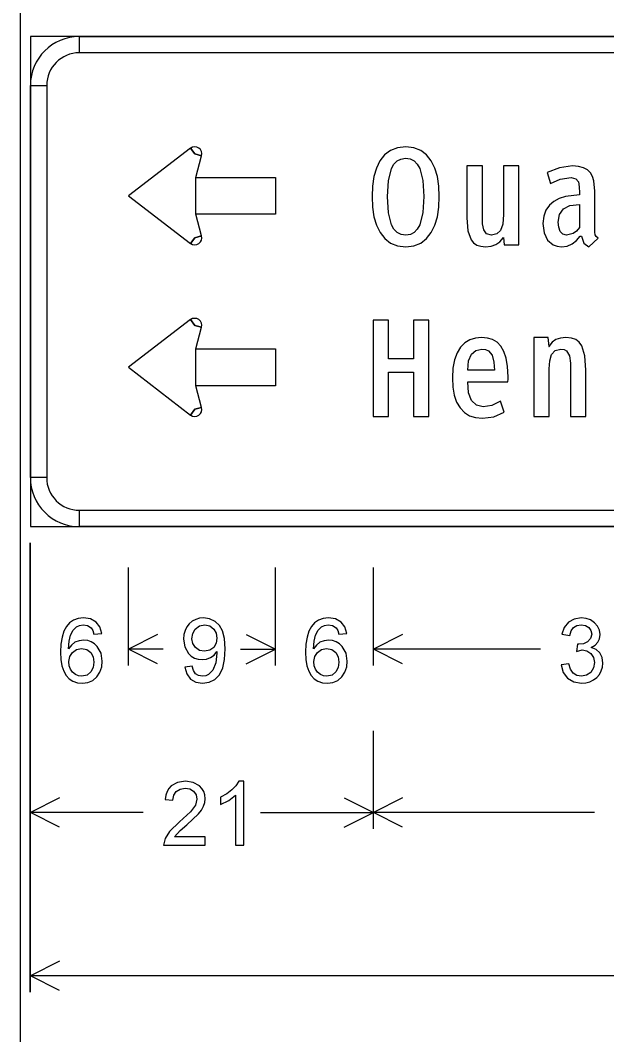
# Model space of a CAD drawing. Extents: x 1001568 to 1002149, y 1840825 to 1841423.
# Drawn here: x 1001935.65 to 1001938.64, y 1841178.6 to 1841183.77 of the extents above; entities that cross this region are included whole.
import ezdxf

# ---------------------------------------------------------------- set-up
doc = ezdxf.new("R2010")
doc.units = 0
doc.layers.add('R_No Plot', color=7, linetype='Continuous')
doc.layers.add('SIGNS', color=7, linetype='Continuous')

msp = doc.modelspace()

# ---------------------------------------------------------------- linework, layer by layer
at = {"layer": 'R_No Plot'}
msp.add_line((1001935.6501, 1841210.6666), (1001935.6501, 1841148.1274), dxfattribs=at)
at = {"layer": 'SIGNS'}
for p, q in [((1001944.2015, 1841183.6866), (1001935.7015, 1841183.6866)), ((1001935.7015, 1841183.6866), (1001935.7015, 1841181.1866)), ((1001935.9515, 1841183.6033), (1001935.9515, 1841183.6866)), ((1001935.7015, 1841183.4366), (1001935.7849, 1841183.4366)), ((1001936.5195, 1841183.1175), (1001936.5405, 1841183.0878)), ((1001936.5405, 1841183.0878), (1001936.5755, 1841183.0784)), ((1001936.5755, 1841182.6698), (1001936.5405, 1841182.6603)), ((1001936.5405, 1841182.6603), (1001936.5195, 1841182.6307)), ((1001936.5195, 1841182.2425), (1001936.5405, 1841182.2128)), ((1001936.5405, 1841182.2128), (1001936.5755, 1841182.2034)), ((1001936.5755, 1841181.7948), (1001936.5405, 1841181.7853)), ((1001936.5405, 1841181.7853), (1001936.5195, 1841181.7557)), ((1001935.7849, 1841181.4366), (1001935.7015, 1841181.4366)), ((1001935.9515, 1841181.1866), (1001935.9515, 1841181.2699)), ((1001935.7015, 1841181.1866), (1001944.2015, 1841181.1866)), ((1001935.7015, 1841181.1866), (1001935.7015, 1841181.1866)), ((1001935.7015, 1841181.1866), (1001935.7015, 1841181.1866)), ((1001935.7007, 1841178.8116), (1001935.7007, 1841181.1033)), ((1001935.7015, 1841178.8116), (1001935.7015, 1841181.1033)), ((1001935.7015, 1841180.4783), (1001935.7015, 1841180.9783)), ((1001936.2017, 1841180.4783), (1001936.2017, 1841180.9783)), ((1001936.9517, 1841180.4783), (1001936.9517, 1841180.9783)), ((1001937.4517, 1841180.4783), (1001937.4517, 1841180.9783)), ((1001936.3508, 1841180.6361), (1001936.2017, 1841180.5616)), ((1001936.8026, 1841180.6361), (1001936.9517, 1841180.5616)), ((1001937.6008, 1841180.6361), (1001937.4517, 1841180.5616)), ((1001936.379, 1841180.5616), (1001936.2017, 1841180.5616)), ((1001936.3508, 1841180.4871), (1001936.2017, 1841180.5616)), ((1001936.7743, 1841180.5616), (1001936.9517, 1841180.5616)), ((1001936.8026, 1841180.4871), (1001936.9517, 1841180.5616)), ((1001938.3052, 1841180.5616), (1001937.4517, 1841180.5616)), ((1001937.6008, 1841180.4871), (1001937.4517, 1841180.5616)), ((1001935.7015, 1841179.6449), (1001935.7015, 1841180.1449)), ((1001937.4517, 1841179.6449), (1001937.4517, 1841180.1449)), ((1001935.8506, 1841179.8028), (1001935.7015, 1841179.7283)), ((1001937.3026, 1841179.8028), (1001937.4517, 1841179.7283)), ((1001937.6008, 1841179.8028), (1001937.4517, 1841179.7283)), ((1001936.2769, 1841179.7283), (1001935.7015, 1841179.7283)), ((1001935.8506, 1841179.6537), (1001935.7015, 1841179.7283)), ((1001936.8764, 1841179.7283), (1001937.4517, 1841179.7283)), ((1001937.3026, 1841179.6537), (1001937.4517, 1841179.7283)), ((1001938.5803, 1841179.7283), (1001937.4517, 1841179.7283)), ((1001937.6008, 1841179.6537), (1001937.4517, 1841179.7283)), ((1001935.8506, 1841178.9695), (1001935.7015, 1841178.8949)), ((1001939.5044, 1841178.8949), (1001935.7015, 1841178.8949)), ((1001935.8506, 1841178.8204), (1001935.7015, 1841178.8949))]:
    msp.add_line(p, q, dxfattribs=at)
for points in [[(1001943.9515, 1841183.6033), (1001935.9515, 1841183.6033), (1001935.9515, 1841183.6866), (1001943.9515, 1841183.6866), (1001943.9515, 1841183.6033), (1001943.9515, 1841183.6033)], [(1001935.7849, 1841183.4366), (1001935.7849, 1841181.4366), (1001935.7015, 1841181.4366), (1001935.7015, 1841183.4366), (1001935.7849, 1841183.4366), (1001935.7849, 1841183.4366)], [(1001936.2017, 1841182.8741), (1001936.5195, 1841182.6307), (1001936.5405, 1841182.6603), (1001936.5755, 1841182.6698), (1001936.5455, 1841182.7803), (1001936.5455, 1841182.9678), (1001936.5755, 1841183.0784), (1001936.5405, 1841183.0878), (1001936.5195, 1841183.1175), (1001936.2017, 1841182.8741), (1001936.2017, 1841182.8741)], [(1001938.1191, 1841182.6241), (1001938.1943, 1841182.6241), (1001938.1943, 1841183.026), (1001938.1158, 1841183.026), (1001938.1158, 1841182.7785), (1001938.112, 1841182.73), (1001938.1006, 1841182.6976), (1001938.0817, 1841182.6792), (1001938.055, 1841182.6731), (1001938.0297, 1841182.6803), (1001938.0155, 1841182.7002), (1001938.0093, 1841182.7302), (1001938.008, 1841182.7676), (1001938.008, 1841183.026), (1001937.9296, 1841183.026), (1001937.9296, 1841182.7622), (1001937.9343, 1841182.6953), (1001937.9506, 1841182.6495), (1001937.9636, 1841182.6337), (1001937.98, 1841182.6229), (1001938.0002, 1841182.6165), (1001938.0247, 1841182.6143), (1001938.0525, 1841182.617), (1001938.0768, 1841182.6248), (1001938.0976, 1841182.639), (1001938.1163, 1841182.6608), (1001938.1158, 1841182.6608)], [(1001936.9517, 1841182.9678), (1001936.9517, 1841182.7803), (1001936.5455, 1841182.7803), (1001936.5455, 1841182.9678), (1001936.9517, 1841182.9678), (1001936.9517, 1841182.9678)], [(1001936.2017, 1841181.9991), (1001936.5195, 1841181.7557), (1001936.5405, 1841181.7853), (1001936.5755, 1841181.7948), (1001936.5455, 1841181.9053), (1001936.5455, 1841182.0928), (1001936.5755, 1841182.2034), (1001936.5405, 1841182.2128), (1001936.5195, 1841182.2425), (1001936.2017, 1841181.9991), (1001936.2017, 1841181.9991)], [(1001937.656, 1841181.7491), (1001937.7344, 1841181.7491), (1001937.7344, 1841182.2393), (1001937.656, 1841182.2393), (1001937.656, 1841182.0432), (1001937.5286, 1841182.0432), (1001937.5286, 1841182.2393), (1001937.4501, 1841182.2393), (1001937.4501, 1841181.7491), (1001937.5286, 1841181.7491), (1001937.5286, 1841181.9746), (1001937.656, 1841181.9746)], [(1001938.4573, 1841181.7491), (1001938.5357, 1841181.7491), (1001938.5357, 1841181.9841), (1001938.5314, 1841182.0574), (1001938.5158, 1841182.1095), (1001938.5023, 1841182.1276), (1001938.4847, 1841182.1406), (1001938.4621, 1841182.1484), (1001938.4342, 1841182.151), (1001938.4071, 1841182.1484), (1001938.3836, 1841182.1408), (1001938.3635, 1841182.1268), (1001938.3473, 1841182.1061), (1001938.3494, 1841182.1061), (1001938.3445, 1841182.151), (1001938.271, 1841182.151), (1001938.271, 1841181.7491), (1001938.3494, 1841181.7491), (1001938.3494, 1841181.9922), (1001938.352, 1841182.0329), (1001938.3615, 1841182.0645), (1001938.3797, 1841182.0848), (1001938.4087, 1841182.0922), (1001938.4257, 1841182.0899), (1001938.4381, 1841182.083), (1001938.4525, 1841182.0577), (1001938.4569, 1841182.0203), (1001938.4573, 1841181.9747)], [(1001936.9517, 1841182.0928), (1001936.9517, 1841181.9053), (1001936.5455, 1841181.9053), (1001936.5455, 1841182.0928), (1001936.9517, 1841182.0928), (1001936.9517, 1841182.0928)], [(1001935.9515, 1841181.2699), (1001943.9515, 1841181.2699), (1001943.9515, 1841181.1866), (1001935.9515, 1841181.1866), (1001935.9515, 1841181.2699), (1001935.9515, 1841181.2699)], [(1001938.4098, 1841180.4812), (1001938.4201, 1841180.4428), (1001938.4425, 1841180.4131), (1001938.4742, 1841180.3942), (1001938.5131, 1841180.3878), (1001938.5358, 1841180.3898), (1001938.5565, 1841180.3953), (1001938.575, 1841180.4045), (1001938.5916, 1841180.4175), (1001938.6051, 1841180.433), (1001938.6148, 1841180.4503), (1001938.6206, 1841180.4693), (1001938.6225, 1841180.49), (1001938.6188, 1841180.5197), (1001938.6076, 1841180.5431), (1001938.589, 1841180.5598), (1001938.5629, 1841180.5703), (1001938.5828, 1841180.5821), (1001938.597, 1841180.5972), (1001938.6055, 1841180.6151), (1001938.6084, 1841180.6364), (1001938.6053, 1841180.658), (1001938.5963, 1841180.6784), (1001938.5809, 1841180.6966), (1001938.56, 1841180.7105), (1001938.537, 1841180.7186), (1001938.5124, 1841180.7211), (1001938.4761, 1841180.7154), (1001938.4468, 1841180.6989), (1001938.4255, 1841180.6727), (1001938.4138, 1841180.6385), (1001938.4538, 1841180.6315), (1001938.4609, 1841180.6553), (1001938.4731, 1841180.6723), (1001938.4903, 1841180.6824), (1001938.5125, 1841180.6857), (1001938.5336, 1841180.6822), (1001938.5509, 1841180.6724), (1001938.5622, 1841180.6571), (1001938.5658, 1841180.6377), (1001938.5605, 1841180.6153), (1001938.5453, 1841180.5988), (1001938.5249, 1841180.5895), (1001938.4999, 1841180.5864), (1001938.4935, 1841180.5864), (1001938.489, 1841180.5498), (1001938.517, 1841180.558), (1001938.5419, 1841180.5534), (1001938.5622, 1841180.5396), (1001938.5756, 1841180.5188), (1001938.58, 1841180.4931), (1001938.575, 1841180.4658), (1001938.5607, 1841180.4433), (1001938.5392, 1841180.4282), (1001938.5132, 1841180.4233), (1001938.4899, 1841180.4273), (1001938.4716, 1841180.4392), (1001938.4581, 1841180.459), (1001938.4497, 1841180.4866)], [(1001936.5942, 1841179.6041), (1001936.4372, 1841179.6041), (1001936.4659, 1841179.6372), (1001936.4994, 1841179.6657), (1001936.5601, 1841179.722), (1001936.5749, 1841179.7412), (1001936.5857, 1841179.7605), (1001936.592, 1841179.7797), (1001936.5942, 1841179.7989), (1001936.5923, 1841179.8186), (1001936.5867, 1841179.836), (1001936.5773, 1841179.8515), (1001936.5643, 1841179.8649), (1001936.5326, 1841179.8821), (1001936.4937, 1841179.8878), (1001936.4525, 1841179.8818), (1001936.4205, 1841179.864), (1001936.4082, 1841179.8507), (1001936.3989, 1841179.8349), (1001936.3924, 1841179.8164), (1001936.389, 1841179.7953), (1001936.4292, 1841179.7912), (1001936.4334, 1841179.8164), (1001936.4459, 1841179.8358), (1001936.4656, 1841179.8483), (1001936.4916, 1841179.8524), (1001936.5148, 1841179.8484), (1001936.5338, 1841179.8372), (1001936.5471, 1841179.8191), (1001936.5517, 1841179.7965), (1001936.5434, 1841179.7655), (1001936.5188, 1841179.7312), (1001936.4632, 1841179.6807), (1001936.4117, 1841179.6319), (1001936.3886, 1841179.5959), (1001936.3814, 1841179.5616), (1001936.5942, 1841179.5616)], [(1001936.7917, 1841179.5616), (1001936.7917, 1841179.8878), (1001936.7658, 1841179.8878), (1001936.7506, 1841179.8645), (1001936.7298, 1841179.8434), (1001936.7033, 1841179.8242), (1001936.6711, 1841179.8072), (1001936.6711, 1841179.7691), (1001936.7142, 1841179.7903), (1001936.7491, 1841179.8176), (1001936.7491, 1841179.5616)]]:
    msp.add_lwpolyline(points, close=True, dxfattribs=at)
for points in [[(1001937.7883, 1841182.8699), (1001937.7856, 1841182.9229), (1001937.7783, 1841182.9718), (1001937.7656, 1841183.0151), (1001937.7475, 1841183.0522), (1001937.7236, 1841183.0822), (1001937.6942, 1841183.105), (1001937.6586, 1841183.1193), (1001937.617, 1841183.124), (1001937.5745, 1841183.1193), (1001937.5389, 1841183.105), (1001937.5093, 1841183.0822), (1001937.4855, 1841183.0522), (1001937.4675, 1841183.0151), (1001937.4549, 1841182.9718), (1001937.4476, 1841182.9229), (1001937.4451, 1841182.8699), (1001937.4476, 1841182.8163), (1001937.4549, 1841182.7673), (1001937.4675, 1841182.7235), (1001937.4858, 1841182.6862), (1001937.5096, 1841182.656), (1001937.5392, 1841182.6332), (1001937.5747, 1841182.6191), (1001937.617, 1841182.6143), (1001937.6586, 1841182.6191), (1001937.6942, 1841182.6332), (1001937.7236, 1841182.656), (1001937.7475, 1841182.6862), (1001937.7656, 1841182.7235), (1001937.7783, 1841182.7673), (1001937.7856, 1841182.8163), (1001937.7883, 1841182.8699)], [(1001937.7098, 1841182.8702), (1001937.7049, 1841182.7888), (1001937.6888, 1841182.7266), (1001937.6761, 1841182.7037), (1001937.6602, 1841182.6869), (1001937.6406, 1841182.6765), (1001937.6171, 1841182.6731), (1001937.5931, 1841182.6765), (1001937.5733, 1841182.6867), (1001937.5571, 1841182.7033), (1001937.5444, 1841182.7258), (1001937.5284, 1841182.7877), (1001937.5236, 1841182.8702), (1001937.5284, 1841182.9509), (1001937.5444, 1841183.0125), (1001937.5571, 1841183.0349), (1001937.5732, 1841183.0516), (1001937.5925, 1841183.0617), (1001937.6158, 1841183.0653), (1001937.6395, 1841183.0619), (1001937.6594, 1841183.0519), (1001937.6757, 1841183.0355), (1001937.6887, 1841183.0133), (1001937.7049, 1841182.9519), (1001937.7098, 1841182.8702)], [(1001938.5516, 1841182.6143), (1001938.5985, 1841182.6584), (1001938.5891, 1841182.6662), (1001938.5841, 1841182.6751), (1001938.582, 1841182.6884), (1001938.5819, 1841182.7095), (1001938.5819, 1841182.8981), (1001938.5772, 1841182.9508), (1001938.5703, 1841182.9725), (1001938.5597, 1841182.9911), (1001938.5445, 1841183.0059), (1001938.5247, 1841183.017), (1001938.4992, 1841183.0238), (1001938.4673, 1841183.026), (1001938.4013, 1841183.017), (1001938.3394, 1841182.9926), (1001938.3551, 1841182.9365), (1001938.405, 1841182.9591), (1001938.4606, 1841182.9672), (1001938.4856, 1841182.9611), (1001938.4981, 1841182.9447), (1001938.5027, 1841182.9199), (1001938.5035, 1841182.889), (1001938.5035, 1841182.879), (1001938.4321, 1841182.871), (1001938.4003, 1841182.8606), (1001938.3729, 1841182.8456), (1001938.3498, 1841182.8255), (1001938.3322, 1841182.8002), (1001938.3209, 1841182.7696), (1001938.3172, 1841182.7333), (1001938.3228, 1841182.6858), (1001938.3403, 1841182.6481), (1001938.3701, 1841182.6232), (1001938.3895, 1841182.6165), (1001938.4125, 1841182.6143), (1001938.4411, 1841182.6179), (1001938.4661, 1841182.6287), (1001938.4879, 1841182.6456), (1001938.5072, 1841182.6682), (1001938.5133, 1841182.6682), (1001938.5258, 1841182.6317), (1001938.5516, 1841182.6143)], [(1001938.5035, 1841182.83), (1001938.5035, 1841182.7122), (1001938.4877, 1841182.6934), (1001938.471, 1841182.6815), (1001938.4381, 1841182.6731), (1001938.4183, 1841182.6781), (1001938.4053, 1841182.6921), (1001938.3979, 1841182.7132), (1001938.3956, 1841182.7393), (1001938.4021, 1841182.7785), (1001938.4215, 1841182.807), (1001938.4549, 1841182.8241), (1001938.5035, 1841182.83)], [(1001938.1391, 1841181.9508), (1001938.1367, 1841182.0026), (1001938.1298, 1841182.0456), (1001938.1182, 1841182.0803), (1001938.1028, 1841182.1075), (1001938.0833, 1841182.1274), (1001938.0602, 1841182.1409), (1001938.0336, 1841182.1484), (1001938.0042, 1841182.151), (1001937.9724, 1841182.148), (1001937.9435, 1841182.1389), (1001937.9177, 1841182.1234), (1001937.8961, 1841182.1017), (1001937.8787, 1841182.0731), (1001937.8657, 1841182.0375), (1001937.8574, 1841181.9949), (1001937.8548, 1841181.9454), (1001937.8572, 1841181.8983), (1001937.8646, 1841181.8571), (1001937.8768, 1841181.8217), (1001937.8942, 1841181.7922), (1001937.9161, 1841181.769), (1001937.9424, 1841181.7524), (1001937.9732, 1841181.7426), (1001938.0085, 1841181.7393), (1001938.0662, 1841181.747), (1001938.1193, 1841181.7711), (1001938.0999, 1841181.8258), (1001938.0562, 1841181.8048), (1001938.0124, 1841181.7981), (1001937.9773, 1841181.806), (1001937.9525, 1841181.83), (1001937.9376, 1841181.8698), (1001937.9332, 1841181.9255), (1001938.1382, 1841181.9255), (1001938.1391, 1841181.9393), (1001938.1391, 1841181.9508)], [(1001938.0704, 1841181.9844), (1001937.9332, 1841181.9844), (1001937.9379, 1841182.0326), (1001937.9522, 1841182.0662), (1001937.975, 1841182.0856), (1001938.006, 1841182.0922), (1001938.0245, 1841182.09), (1001938.0389, 1841182.0836), (1001938.0579, 1841182.0605), (1001938.0671, 1841182.0262), (1001938.0704, 1841181.9844)], [(1001936.0662, 1841180.6418), (1001936.0563, 1841180.675), (1001936.0366, 1841180.7001), (1001936.0085, 1841180.7158), (1001935.9733, 1841180.7211), (1001935.9457, 1841180.7184), (1001935.9219, 1841180.7102), (1001935.9016, 1841180.6964), (1001935.8852, 1841180.6774), (1001935.8723, 1841180.6527), (1001935.8633, 1841180.6226), (1001935.8577, 1841180.5871), (1001935.8559, 1841180.5462), (1001935.8576, 1841180.5089), (1001935.8629, 1841180.4768), (1001935.8717, 1841180.4495), (1001935.884, 1841180.4274), (1001935.8996, 1841180.41), (1001935.9189, 1841180.3977), (1001935.9416, 1841180.3903), (1001935.9679, 1841180.3878), (1001935.9953, 1841180.3914), (1001936.0198, 1841180.402), (1001936.0407, 1841180.4201), (1001936.0564, 1841180.4446), (1001936.0657, 1841180.4716), (1001936.0687, 1841180.5006), (1001936.0622, 1841180.5414), (1001936.0431, 1841180.5754), (1001936.0286, 1841180.5894), (1001936.0123, 1841180.5996), (1001935.994, 1841180.6056), (1001935.9739, 1841180.6077), (1001935.9501, 1841180.6049), (1001935.9293, 1841180.5966), (1001935.9112, 1841180.5828), (1001935.896, 1841180.5637), (1001935.8988, 1841180.6019), (1001935.9068, 1841180.6334), (1001935.9195, 1841180.6577), (1001935.9372, 1841180.6754), (1001935.953, 1841180.6831), (1001935.9709, 1841180.6857), (1001935.993, 1841180.6816), (1001936.0111, 1841180.6701), (1001936.0198, 1841180.6574), (1001936.0263, 1841180.6388), (1001936.0662, 1841180.6418)], [(1001936.4897, 1841180.4705), (1001936.4996, 1841180.4355), (1001936.5185, 1841180.4094), (1001936.5458, 1841180.3932), (1001936.5806, 1841180.3878), (1001936.6139, 1841180.3926), (1001936.6428, 1841180.4072), (1001936.6661, 1841180.4315), (1001936.683, 1841180.4656), (1001936.693, 1841180.5095), (1001936.6964, 1841180.5632), (1001936.693, 1841180.6161), (1001936.6827, 1841180.655), (1001936.6665, 1841180.6825), (1001936.6438, 1841180.7035), (1001936.6163, 1841180.7168), (1001936.5853, 1841180.7211), (1001936.5643, 1841180.7191), (1001936.5451, 1841180.7136), (1001936.5278, 1841180.7043), (1001936.5125, 1841180.6914), (1001936.4998, 1841180.6754), (1001936.4908, 1841180.6571), (1001936.4854, 1841180.6363), (1001936.4836, 1841180.6131), (1001936.4898, 1841180.5729), (1001936.5086, 1841180.5396), (1001936.5228, 1841180.5258), (1001936.539, 1841180.516), (1001936.5573, 1841180.5102), (1001936.5777, 1841180.5084), (1001936.601, 1841180.5109), (1001936.6215, 1841180.5186), (1001936.6389, 1841180.5312), (1001936.6536, 1841180.5489), (1001936.6539, 1841180.541), (1001936.648, 1841180.4922), (1001936.6332, 1841180.4547), (1001936.6112, 1841180.4317), (1001936.5963, 1841180.4253), (1001936.5798, 1841180.4233), (1001936.5599, 1841180.4266), (1001936.5446, 1841180.4361), (1001936.5336, 1841180.452), (1001936.5272, 1841180.4741), (1001936.4897, 1841180.4705)], [(1001937.3163, 1841180.6418), (1001937.3064, 1841180.675), (1001937.2867, 1841180.7001), (1001937.2585, 1841180.7158), (1001937.2234, 1841180.7211), (1001937.1958, 1841180.7184), (1001937.172, 1841180.7102), (1001937.1517, 1841180.6964), (1001937.1353, 1841180.6774), (1001937.1224, 1841180.6527), (1001937.1134, 1841180.6226), (1001937.1078, 1841180.5871), (1001937.106, 1841180.5462), (1001937.1077, 1841180.5089), (1001937.113, 1841180.4768), (1001937.1218, 1841180.4495), (1001937.1341, 1841180.4274), (1001937.1497, 1841180.41), (1001937.169, 1841180.3977), (1001937.1917, 1841180.3903), (1001937.218, 1841180.3878), (1001937.2454, 1841180.3914), (1001937.2698, 1841180.402), (1001937.2908, 1841180.4201), (1001937.3065, 1841180.4446), (1001937.3158, 1841180.4716), (1001937.3188, 1841180.5006), (1001937.3123, 1841180.5414), (1001937.2932, 1841180.5754), (1001937.2787, 1841180.5894), (1001937.2624, 1841180.5996), (1001937.2441, 1841180.6056), (1001937.2239, 1841180.6077), (1001937.2002, 1841180.6049), (1001937.1794, 1841180.5966), (1001937.1612, 1841180.5828), (1001937.1461, 1841180.5637), (1001937.1489, 1841180.6019), (1001937.1569, 1841180.6334), (1001937.1695, 1841180.6577), (1001937.1873, 1841180.6754), (1001937.2031, 1841180.6831), (1001937.221, 1841180.6857), (1001937.2431, 1841180.6816), (1001937.2612, 1841180.6701), (1001937.2698, 1841180.6574), (1001937.2764, 1841180.6388), (1001937.3163, 1841180.6418)], [(1001936.6539, 1841180.6177), (1001936.6498, 1841180.5916), (1001936.6382, 1841180.5708), (1001936.6178, 1841180.5558), (1001936.5908, 1841180.5509), (1001936.5643, 1841180.5556), (1001936.5436, 1841180.5696), (1001936.5304, 1841180.5897), (1001936.5262, 1841180.6145), (1001936.5305, 1841180.6409), (1001936.5433, 1841180.6633), (1001936.5647, 1841180.6802), (1001936.5919, 1841180.6857), (1001936.6179, 1841180.6802), (1001936.6382, 1841180.6643), (1001936.6498, 1841180.643), (1001936.6539, 1841180.6177)], [(1001935.8985, 1841180.4979), (1001935.9029, 1841180.5238), (1001935.916, 1841180.5452), (1001935.9368, 1841180.5602), (1001935.9631, 1841180.5651), (1001935.9898, 1841180.5598), (1001936.0102, 1841180.5443), (1001936.0223, 1841180.5224), (1001936.0262, 1841180.4958), (1001936.0222, 1841180.4688), (1001936.0109, 1841180.4462), (1001935.9908, 1841180.4288), (1001935.9647, 1841180.4233), (1001935.9475, 1841180.4257), (1001935.9316, 1841180.4326), (1001935.9169, 1841180.4442), (1001935.9066, 1841180.4591), (1001935.9004, 1841180.4768), (1001935.8985, 1841180.4979)], [(1001937.1486, 1841180.4979), (1001937.153, 1841180.5238), (1001937.1661, 1841180.5452), (1001937.1868, 1841180.5602), (1001937.2132, 1841180.5651), (1001937.2399, 1841180.5598), (1001937.2603, 1841180.5443), (1001937.2724, 1841180.5224), (1001937.2763, 1841180.4958), (1001937.2722, 1841180.4688), (1001937.261, 1841180.4462), (1001937.2409, 1841180.4288), (1001937.2148, 1841180.4233), (1001937.1976, 1841180.4257), (1001937.1817, 1841180.4326), (1001937.167, 1841180.4442), (1001937.1567, 1841180.4591), (1001937.1505, 1841180.4768), (1001937.1486, 1841180.4979)]]:
    msp.add_lwpolyline(points, dxfattribs=at)
for centre, radius, start, end in [((1001935.9515, 1841183.4366), 0.25, 90.0002, 179.9998), ((1001935.9515, 1841183.4366), 0.1667, 90.0002, 179.9998), ((1001936.5405, 1841183.0878), 0.0362, 344.8192, 125.2454), ((1001936.5405, 1841182.6603), 0.0362, 234.7546, 15.1814), ((1001936.5405, 1841182.2128), 0.0362, 344.8192, 125.2454), ((1001936.5405, 1841181.7853), 0.0362, 234.7546, 15.1814), ((1001935.9515, 1841181.4366), 0.25, 179.9998, 270.0001), ((1001935.9515, 1841181.4366), 0.1667, 179.9998, 270.0001)]:
    msp.add_arc(centre, radius, start, end, dxfattribs=at)

doc.saveas('drawing.dxf')
